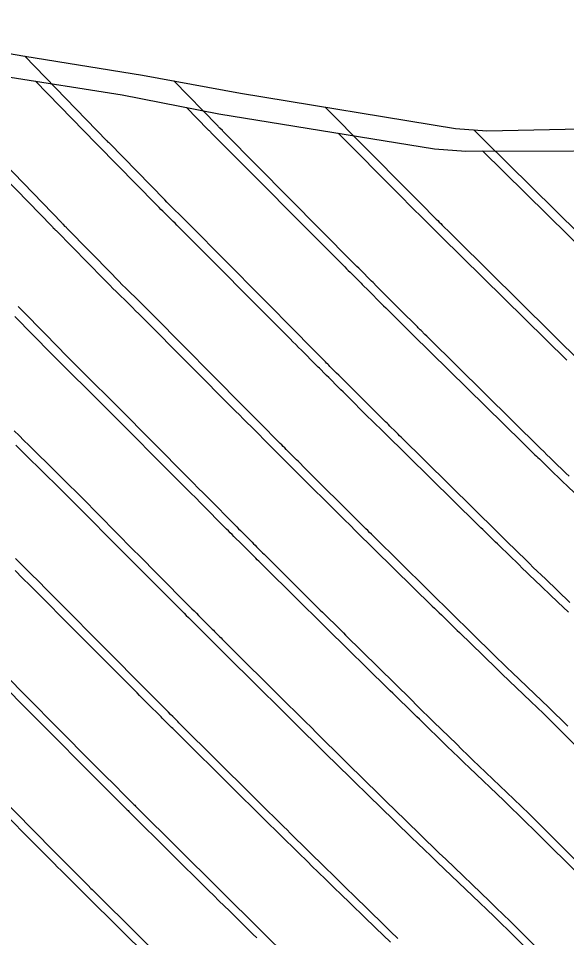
# Model space of a CAD drawing. Extents: x 954385 to 988206, y 1868364 to 1924553.
# Drawn here: x 955460.56 to 955478.88, y 1923369.5 to 1923400.23 of the extents above; entities that cross this region are included whole.
import ezdxf

# ---------------------------------------------------------------- set-up
doc = ezdxf.new("R2010")
doc.units = 0
for name, color, linetype in [('1', 7, 'Continuous'), ('Ex_Major Contours', 7, 'Continuous'), ('Ex_Minor Contours', 7, 'Continuous'), ('Perimeter', 7, 'Continuous')]:
    doc.layers.add(name, color=color, linetype=linetype)

msp = doc.modelspace()

# ---------------------------------------------------------------- linework, layer by layer
at = {"layer": '1'}
for points in [[(955453.505, 1923400.232), (955460.769, 1923398.966), (955464.707, 1923398.33), (955467.983, 1923397.733), (955475.166, 1923396.549), (955476.214, 1923396.472), (955483.55, 1923396.627), (955489.911, 1923396.995), (955492.255, 1923397.137), (955500.843, 1923397.65), (955503.087, 1923397.29), (955508.48, 1923397.31), (955515.776, 1923397.367), (955516.355, 1923397.313), (955516.853, 1923397.268), (955522.152, 1923395.238), (955525.431, 1923394.005), (955533.143, 1923387.603)], [(955478.997, 1923380.704), (955478.174, 1923381.492), (955478.04, 1923381.621), (955477.906, 1923381.75), (955477.772, 1923381.88), (955477.639, 1923382.01), (955477.106, 1923382.53), (955476.973, 1923382.66), (955476.84, 1923382.791), (955476.707, 1923382.921), (955476.575, 1923383.052), (955473.35, 1923386.235), (955473.303, 1923386.282), (955473.256, 1923386.328), (955473.209, 1923386.374), (955473.162, 1923386.42), (955472.975, 1923386.605), (955472.928, 1923386.651), (955472.881, 1923386.697), (955472.834, 1923386.744), (955472.787, 1923386.79), (955471.86, 1923387.712), (955471.793, 1923387.778), (955471.726, 1923387.845), (955471.66, 1923387.911), (955471.593, 1923387.978), (955471.268, 1923388.304), (955471.194, 1923388.377), (955471.12, 1923388.451), (955470.973, 1923388.599), (955470.937, 1923388.636), (955470.9, 1923388.673), (955470.863, 1923388.709), (955470.826, 1923388.746), (955470.304, 1923389.273), (955470.205, 1923389.373), (955470.105, 1923389.473), (955470.006, 1923389.573), (955469.907, 1923389.673), (955466.267, 1923393.349), (955466.199, 1923393.417), (955466.131, 1923393.485), (955466.063, 1923393.553), (955465.995, 1923393.62), (955465.722, 1923393.889), (955465.654, 1923393.957), (955465.586, 1923394.024), (955465.518, 1923394.092), (955465.451, 1923394.161), (955463.588, 1923396.068), (955463.569, 1923396.087), (955463.532, 1923396.125), (955463.513, 1923396.144), (955460.774, 1923398.965)], [(955478.965, 1923384.924), (955478.859, 1923385.027), (955478.436, 1923385.44), (955478.33, 1923385.543), (955478.225, 1923385.646), (955478.12, 1923385.75), (955478.014, 1923385.854), (955474.276, 1923389.545), (955474.212, 1923389.607), (955474.149, 1923389.67), (955474.022, 1923389.795), (955473.99, 1923389.826), (955473.958, 1923389.857), (955473.927, 1923389.888), (955473.895, 1923389.92), (955473.326, 1923390.485), (955473.252, 1923390.559), (955473.177, 1923390.634), (955473.102, 1923390.708), (955473.028, 1923390.783), (955472.629, 1923391.182), (955472.581, 1923391.23), (955472.533, 1923391.278), (955472.413, 1923391.398), (955472.365, 1923391.446), (955472.341, 1923391.471), (955472.001, 1923391.813), (955471.937, 1923391.878), (955471.872, 1923391.943), (955471.808, 1923392.008), (955471.743, 1923392.074), (955467.46, 1923396.398), (955467.44, 1923396.419), (955467.419, 1923396.44), (955467.398, 1923396.46), (955467.378, 1923396.481), (955467.294, 1923396.563), (955467.274, 1923396.583), (955467.253, 1923396.604), (955467.233, 1923396.625), (955467.212, 1923396.646), (955465.753, 1923398.14)], [(955470.814, 1923397.266), (955473.579, 1923394.474), (955473.639, 1923394.414), (955473.699, 1923394.353), (955473.867, 1923394.184), (955473.901, 1923394.15), (955473.967, 1923394.083), (955473.99, 1923394.061), (955474.526, 1923393.524), (955474.577, 1923393.473), (955474.628, 1923393.423), (955474.679, 1923393.372), (955474.73, 1923393.321), (955475.003, 1923393.05), (955475.036, 1923393.017), (955475.069, 1923392.984), (955475.152, 1923392.903), (955475.201, 1923392.854), (955479.454, 1923388.655)], [(955480.894, 1923391.457), (955476.127, 1923396.163), (955476.11, 1923396.18), (955476.069, 1923396.22), (955475.786, 1923396.504)], [(955478.927, 1923376.568), (955478.711, 1923376.782), (955478.495, 1923376.995), (955478.277, 1923377.207), (955478.058, 1923377.418), (955477.065, 1923378.369), (955476.903, 1923378.524), (955476.741, 1923378.68), (955476.58, 1923378.836), (955476.419, 1923378.993), (955475.776, 1923379.621), (955475.616, 1923379.778), (955475.455, 1923379.935), (955475.295, 1923380.092), (955475.135, 1923380.25), (955472.424, 1923382.926), (955472.362, 1923382.987), (955472.3, 1923383.049), (955472.238, 1923383.11), (955472.176, 1923383.171), (955471.928, 1923383.415), (955471.865, 1923383.476), (955471.803, 1923383.537), (955471.742, 1923383.599), (955471.68, 1923383.66), (955470.393, 1923384.939), (955470.334, 1923384.997), (955470.276, 1923385.056), (955470.217, 1923385.114), (955470.158, 1923385.173), (955469.907, 1923385.425), (955469.857, 1923385.475), (955469.807, 1923385.524), (955469.758, 1923385.574), (955469.708, 1923385.624), (955469.51, 1923385.823), (955469.46, 1923385.873), (955469.411, 1923385.923), (955469.361, 1923385.972), (955469.311, 1923386.022), (955468.607, 1923386.732), (955468.473, 1923386.867), (955468.339, 1923387.002), (955468.205, 1923387.137), (955468.071, 1923387.272), (955465.073, 1923390.3), (955464.959, 1923390.415), (955464.844, 1923390.53), (955464.728, 1923390.645), (955464.613, 1923390.759), (955464.149, 1923391.215), (955464.033, 1923391.33), (955463.918, 1923391.445), (955463.804, 1923391.56), (955463.69, 1923391.676), (955462.18, 1923393.222), (955462.166, 1923393.237), (955462.152, 1923393.251), (955462.137, 1923393.265), (955462.123, 1923393.28), (955462.067, 1923393.337), (955462.052, 1923393.351), (955462.038, 1923393.365), (955462.024, 1923393.379), (955462.01, 1923393.394), (955459.745, 1923395.727)], [(955460.551, 1923390.599), (955460.573, 1923390.576), (955460.595, 1923390.554), (955460.684, 1923390.466), (955460.706, 1923390.443), (955460.728, 1923390.421), (955460.75, 1923390.399), (955460.772, 1923390.376), (955461.929, 1923389.192), (955462.09, 1923389.028), (955462.251, 1923388.865), (955462.413, 1923388.703), (955462.576, 1923388.542), (955463.23, 1923387.898), (955463.393, 1923387.737), (955463.556, 1923387.575), (955463.718, 1923387.413), (955463.88, 1923387.25), (955466.235, 1923384.872), (955466.403, 1923384.702), (955466.572, 1923384.532), (955466.741, 1923384.362), (955466.909, 1923384.192), (955467.796, 1923383.298), (955467.859, 1923383.235), (955467.921, 1923383.173), (955467.984, 1923383.11), (955468.046, 1923383.047), (955468.32, 1923382.773), (955468.37, 1923382.722), (955468.421, 1923382.671), (955468.471, 1923382.621), (955468.522, 1923382.57), (955468.724, 1923382.368), (955468.774, 1923382.317), (955468.825, 1923382.267), (955468.876, 1923382.216), (955468.926, 1923382.166), (955470.572, 1923380.53), (955470.649, 1923380.454), (955470.726, 1923380.378), (955470.803, 1923380.301), (955470.88, 1923380.225), (955471.19, 1923379.921), (955471.267, 1923379.845), (955471.344, 1923379.769), (955471.421, 1923379.693), (955471.498, 1923379.617), (955473.696, 1923377.448), (955473.883, 1923377.263), (955474.07, 1923377.079), (955474.258, 1923376.895), (955474.446, 1923376.711), (955475.199, 1923375.976), (955475.387, 1923375.793), (955475.576, 1923375.61), (955475.765, 1923375.427), (955475.955, 1923375.245), (955477.118, 1923374.131), (955477.374, 1923373.884), (955477.63, 1923373.636), (955477.884, 1923373.387), (955478.136, 1923373.136), (955479.736, 1923371.54)], [(955460.422, 1923386.447), (955460.583, 1923386.285), (955460.745, 1923386.123), (955460.907, 1923385.963), (955461.847, 1923385.037), (955462.058, 1923384.829), (955462.268, 1923384.62), (955462.477, 1923384.411), (955462.686, 1923384.201), (955464.399, 1923382.471), (955464.602, 1923382.266), (955464.805, 1923382.061), (955465.008, 1923381.856), (955465.212, 1923381.651), (955466.281, 1923380.574), (955466.357, 1923380.498), (955466.432, 1923380.423), (955466.507, 1923380.347), (955466.582, 1923380.272), (955466.949, 1923379.904), (955466.991, 1923379.861), (955467.034, 1923379.818), (955467.076, 1923379.776), (955467.119, 1923379.733), (955467.289, 1923379.563), (955467.332, 1923379.52), (955467.374, 1923379.478), (955467.417, 1923379.435), (955467.46, 1923379.393), (955469.465, 1923377.4), (955469.557, 1923377.309), (955469.649, 1923377.218), (955469.741, 1923377.127), (955469.833, 1923377.036), (955470.203, 1923376.672), (955470.296, 1923376.581), (955470.388, 1923376.49), (955470.48, 1923376.399), (955470.573, 1923376.308), (955472.256, 1923374.646), (955472.471, 1923374.435), (955472.685, 1923374.223), (955472.901, 1923374.012), (955473.116, 1923373.802), (955473.979, 1923372.959), (955474.195, 1923372.749), (955474.411, 1923372.539), (955474.628, 1923372.33), (955474.845, 1923372.121), (955476.304, 1923370.724), (955476.535, 1923370.502), (955476.765, 1923370.278), (955476.994, 1923370.053), (955477.222, 1923369.828), (955478.53, 1923368.523)], [(955473.246, 1923369.469), (955473.002, 1923369.705), (955472.759, 1923369.942), (955471.769, 1923370.909), (955471.535, 1923371.138), (955471.301, 1923371.368), (955471.067, 1923371.598), (955470.833, 1923371.828), (955469.647, 1923372.999), (955469.54, 1923373.105), (955469.432, 1923373.211), (955469.324, 1923373.317), (955469.217, 1923373.423), (955468.786, 1923373.846), (955468.679, 1923373.952), (955468.571, 1923374.058), (955468.464, 1923374.164), (955468.357, 1923374.271), (955465.993, 1923376.62), (955465.958, 1923376.654), (955465.924, 1923376.689), (955465.889, 1923376.723), (955465.854, 1923376.758), (955465.716, 1923376.896), (955465.647, 1923376.965), (955465.578, 1923377.035), (955465.119, 1923377.496), (955465.031, 1923377.584), (955464.942, 1923377.673), (955464.854, 1923377.761), (955464.767, 1923377.85), (955463.514, 1923379.111), (955463.276, 1923379.351), (955463.039, 1923379.59), (955462.801, 1923379.83), (955462.563, 1923380.07), (955461.492, 1923381.152), (955461.237, 1923381.409), (955460.98, 1923381.666), (955460.723, 1923381.921), (955460.465, 1923382.176)], [(955460.089, 1923378.314), (955460.877, 1923377.518), (955461.075, 1923377.319), (955461.272, 1923377.12), (955461.469, 1923376.921), (955461.667, 1923376.722), (955463.252, 1923375.126), (955463.352, 1923375.024), (955463.453, 1923374.923), (955463.554, 1923374.822), (955463.655, 1923374.72), (955464.207, 1923374.165), (955464.261, 1923374.112), (955464.314, 1923374.059), (955464.42, 1923373.953), (955464.446, 1923373.926), (955464.473, 1923373.9), (955464.5, 1923373.873), (955464.526, 1923373.847), (955467.249, 1923371.141), (955467.372, 1923371.019), (955467.494, 1923370.898), (955467.616, 1923370.777), (955467.739, 1923370.656), (955468.23, 1923370.173), (955468.353, 1923370.052), (955468.476, 1923369.932), (955468.599, 1923369.811), (955468.721, 1923369.69), (955469.555, 1923368.866)], [(955459.78, 1923374.372), (955461.737, 1923372.402), (955461.85, 1923372.287), (955461.964, 1923372.173), (955462.078, 1923372.059), (955462.191, 1923371.944), (955462.837, 1923371.296), (955462.892, 1923371.241), (955462.985, 1923371.148), (955463.022, 1923371.111), (955463.059, 1923371.074), (955466.142, 1923368.011)]]:
    msp.add_lwpolyline(points, dxfattribs=at)
at = {"layer": 'Ex_Major Contours'}
for points in [[(955466.175, 1923397.254), (955466.895, 1923396.521), (955466.916, 1923396.5), (955466.936, 1923396.48), (955466.977, 1923396.44), (955466.997, 1923396.42), (955467.017, 1923396.4), (955471.471, 1923391.923), (955471.53, 1923391.864), (955471.588, 1923391.805), (955471.646, 1923391.747), (955471.705, 1923391.688), (955472.012, 1923391.38), (955472.055, 1923391.336), (955472.098, 1923391.293), (955472.228, 1923391.164), (955472.271, 1923391.12), (955472.688, 1923390.704), (955472.765, 1923390.627), (955472.842, 1923390.551), (955472.919, 1923390.474), (955472.996, 1923390.398), (955473.379, 1923390.018), (955473.469, 1923389.929), (955473.558, 1923389.841), (955473.648, 1923389.752), (955473.738, 1923389.664), (955477.394, 1923386.07), (955477.442, 1923386.023), (955477.49, 1923385.976), (955477.538, 1923385.928), (955477.586, 1923385.881), (955477.779, 1923385.692), (955477.828, 1923385.645), (955477.876, 1923385.598), (955477.924, 1923385.551), (955477.973, 1923385.504), (955478.478, 1923385.012), (955478.579, 1923384.915), (955478.679, 1923384.818), (955478.78, 1923384.721), (955478.882, 1923384.624), (955479.502, 1923384.032)], [(955472.993, 1923369.347), (955472.751, 1923369.581), (955472.509, 1923369.816), (955471.292, 1923370.999), (955471.175, 1923371.112), (955471.059, 1923371.226), (955470.943, 1923371.339), (955470.827, 1923371.453), (955470.362, 1923371.907), (955470.246, 1923372.021), (955470.13, 1923372.134), (955470.014, 1923372.248), (955469.898, 1923372.362), (955468.767, 1923373.474), (955468.54, 1923373.697), (955468.313, 1923373.921), (955468.087, 1923374.145), (955467.86, 1923374.369), (955465.753, 1923376.456), (955465.718, 1923376.491), (955465.682, 1923376.527), (955465.647, 1923376.562), (955465.612, 1923376.597), (955465.435, 1923376.774), (955465.364, 1923376.844), (955465.329, 1923376.88), (955464.874, 1923377.334), (955464.787, 1923377.421), (955464.699, 1923377.509), (955464.612, 1923377.596), (955464.525, 1923377.684), (955463.28, 1923378.932), (955463.044, 1923379.17), (955462.808, 1923379.407), (955462.571, 1923379.644), (955462.335, 1923379.882), (955461.206, 1923381.017), (955460.953, 1923381.27), (955460.7, 1923381.523), (955460.446, 1923381.774)]]:
    msp.add_lwpolyline(points, dxfattribs=at)
at = {"layer": 'Ex_Minor Contours'}
for points in [[(955478.945, 1923380.379), (955478.771, 1923380.548), (955478.596, 1923380.716), (955477.801, 1923381.475), (955477.672, 1923381.599), (955477.542, 1923381.723), (955477.413, 1923381.848), (955477.284, 1923381.973), (955476.636, 1923382.603), (955476.574, 1923382.663), (955476.513, 1923382.724), (955476.451, 1923382.784), (955476.389, 1923382.844), (955476.142, 1923383.086), (955476.08, 1923383.147), (955476.018, 1923383.207), (955475.956, 1923383.268), (955475.895, 1923383.328), (955472.785, 1923386.386), (955472.647, 1923386.521), (955472.509, 1923386.657), (955472.372, 1923386.793), (955472.234, 1923386.929), (955471.547, 1923387.609), (955471.479, 1923387.678), (955471.41, 1923387.746), (955471.342, 1923387.814), (955471.273, 1923387.882), (955470.932, 1923388.223), (955470.863, 1923388.293), (955470.793, 1923388.362), (955470.654, 1923388.501), (955470.619, 1923388.536), (955470.584, 1923388.571), (955470.549, 1923388.606), (955470.515, 1923388.641), (955470.02, 1923389.137), (955469.926, 1923389.231), (955469.832, 1923389.326), (955469.738, 1923389.42), (955469.644, 1923389.515), (955465.855, 1923393.323), (955465.796, 1923393.382), (955465.738, 1923393.441), (955465.679, 1923393.499), (955465.619, 1923393.557), (955465.383, 1923393.79), (955465.324, 1923393.848), (955465.265, 1923393.907), (955465.206, 1923393.965), (955465.148, 1923394.025), (955463.212, 1923395.997), (955463.193, 1923396.016), (955463.169, 1923396.04), (955463.155, 1923396.054), (955461.128, 1923398.135)], [(955478.893, 1923388.812), (955474.691, 1923392.942), (955474.649, 1923392.984), (955474.607, 1923393.025), (955474.566, 1923393.066), (955474.524, 1923393.107), (955474.357, 1923393.272), (955474.316, 1923393.314), (955474.274, 1923393.355), (955474.232, 1923393.397), (955474.191, 1923393.438), (955473.602, 1923394.026), (955473.526, 1923394.102), (955473.51, 1923394.119), (955473.367, 1923394.262), (955473.299, 1923394.331), (955471.246, 1923396.394)], [(955459.295, 1923395.727), (955461.674, 1923393.285), (955461.687, 1923393.272), (955461.699, 1923393.259), (955461.712, 1923393.246), (955461.725, 1923393.233), (955461.777, 1923393.181), (955461.79, 1923393.168), (955461.803, 1923393.155), (955461.816, 1923393.142), (955461.829, 1923393.129), (955463.4, 1923391.528), (955463.507, 1923391.42), (955463.614, 1923391.313), (955463.721, 1923391.206), (955463.829, 1923391.099), (955464.262, 1923390.674), (955464.37, 1923390.568), (955464.478, 1923390.461), (955464.586, 1923390.354), (955464.693, 1923390.247), (955467.817, 1923387.106), (955467.946, 1923386.976), (955468.076, 1923386.846), (955468.205, 1923386.716), (955468.335, 1923386.586), (955469.017, 1923385.901), (955469.065, 1923385.853), (955469.113, 1923385.805), (955469.161, 1923385.757), (955469.209, 1923385.709), (955469.401, 1923385.518), (955469.497, 1923385.422), (955469.593, 1923385.326), (955469.858, 1923385.061), (955469.918, 1923385.001), (955469.978, 1923384.941), (955470.039, 1923384.881), (955470.099, 1923384.821), (955471.09, 1923383.84), (955471.275, 1923383.656), (955471.46, 1923383.473), (955471.646, 1923383.29), (955471.832, 1923383.107), (955474.395, 1923380.587), (955474.471, 1923380.513), (955474.546, 1923380.439), (955474.621, 1923380.365), (955474.697, 1923380.292), (955474.998, 1923379.996), (955475.074, 1923379.923), (955475.149, 1923379.849), (955475.225, 1923379.775), (955475.3, 1923379.702), (955476.09, 1923378.934), (955476.248, 1923378.781), (955476.405, 1923378.629), (955476.563, 1923378.478), (955476.721, 1923378.326), (955477.69, 1923377.401), (955477.904, 1923377.196), (955478.116, 1923376.99), (955478.328, 1923376.782), (955478.539, 1923376.574), (955480.646, 1923374.48)], [(955480.392, 1923391.553), (955476.073, 1923395.799)], [(955479.462, 1923371.444), (955477.786, 1923373.11), (955477.537, 1923373.356), (955477.287, 1923373.6), (955477.036, 1923373.844), (955476.784, 1923374.086), (955475.641, 1923375.178), (955475.454, 1923375.356), (955475.268, 1923375.535), (955475.082, 1923375.715), (955474.897, 1923375.894), (955473.964, 1923376.801), (955473.875, 1923376.888), (955473.786, 1923376.975), (955473.697, 1923377.062), (955473.608, 1923377.149), (955473.252, 1923377.497), (955473.163, 1923377.584), (955473.074, 1923377.671), (955472.985, 1923377.758), (955472.896, 1923377.845), (955470.879, 1923379.829), (955470.645, 1923380.059), (955470.411, 1923380.289), (955470.178, 1923380.52), (955469.945, 1923380.75), (955468.65, 1923382.033), (955468.598, 1923382.085), (955468.546, 1923382.136), (955468.494, 1923382.188), (955468.442, 1923382.24), (955468.235, 1923382.447), (955468.131, 1923382.551), (955468.027, 1923382.655), (955467.764, 1923382.917), (955467.703, 1923382.979), (955467.642, 1923383.04), (955467.581, 1923383.101), (955467.52, 1923383.162), (955466.65, 1923384.035), (955466.485, 1923384.2), (955466.32, 1923384.366), (955466.155, 1923384.532), (955465.989, 1923384.698), (955463.53, 1923387.17), (955463.375, 1923387.326), (955463.219, 1923387.482), (955463.062, 1923387.637), (955462.905, 1923387.791), (955462.276, 1923388.409), (955462.119, 1923388.564), (955461.963, 1923388.719), (955461.807, 1923388.875), (955461.653, 1923389.032), (955460.445, 1923390.262)], [(955460.477, 1923385.96), (955460.643, 1923385.797), (955461.548, 1923384.908), (955461.754, 1923384.705), (955461.959, 1923384.502), (955462.164, 1923384.298), (955462.368, 1923384.093), (955464.162, 1923382.29), (955464.363, 1923382.088), (955464.564, 1923381.887), (955464.764, 1923381.685), (955464.965, 1923381.483), (955466.022, 1923380.423), (955466.096, 1923380.349), (955466.171, 1923380.274), (955466.245, 1923380.2), (955466.319, 1923380.126), (955466.678, 1923379.767), (955466.765, 1923379.68), (955466.853, 1923379.593), (955467.027, 1923379.419), (955467.071, 1923379.375), (955467.114, 1923379.331), (955467.158, 1923379.288), (955467.202, 1923379.245), (955468.804, 1923377.657), (955469.083, 1923377.381), (955469.362, 1923377.105), (955469.642, 1923376.829), (955469.922, 1923376.554), (955471.397, 1923375.104), (955471.5, 1923375.003), (955471.602, 1923374.903), (955471.704, 1923374.802), (955471.807, 1923374.702), (955472.217, 1923374.301), (955472.32, 1923374.2), (955472.422, 1923374.1), (955472.525, 1923374), (955472.628, 1923373.9), (955473.703, 1923372.855), (955473.916, 1923372.648), (955474.131, 1923372.441), (955474.345, 1923372.235), (955474.56, 1923372.029), (955475.984, 1923370.669), (955476.222, 1923370.441), (955476.459, 1923370.211), (955476.695, 1923369.981), (955476.929, 1923369.749), (955478.279, 1923368.407)], [(955459.844, 1923378.14), (955460.649, 1923377.332), (955460.85, 1923377.129), (955461.051, 1923376.927), (955461.253, 1923376.725), (955461.454, 1923376.523), (955463.027, 1923374.945), (955463.128, 1923374.844), (955463.228, 1923374.743), (955463.329, 1923374.642), (955463.43, 1923374.542), (955463.98, 1923373.992), (955464.061, 1923373.911), (955464.196, 1923373.776), (955464.223, 1923373.749), (955464.251, 1923373.722), (955464.278, 1923373.695), (955464.305, 1923373.668), (955466.917, 1923371.081), (955467.09, 1923370.909), (955467.264, 1923370.737), (955467.438, 1923370.565), (955467.612, 1923370.394), (955468.399, 1923369.62), (955468.528, 1923369.493)], [(955459.573, 1923374.168), (955461.53, 1923372.205), (955461.643, 1923372.091), (955461.757, 1923371.977), (955461.871, 1923371.864), (955461.985, 1923371.75), (955462.631, 1923371.105), (955462.706, 1923371.03), (955462.781, 1923370.955), (955462.819, 1923370.917), (955462.856, 1923370.88), (955465.973, 1923367.792)]]:
    msp.add_lwpolyline(points, dxfattribs=at)
at = {"layer": 'Perimeter'}
msp.add_lwpolyline([(955460.067, 1923398.302), (955464.024, 1923397.68), (955467.259, 1923397.04), (955474.468, 1923395.872), (955475.521, 1923395.798), (955482.72, 1923395.811), (955489.114, 1923396.204), (955491.47, 1923396.354), (955500.106, 1923396.905), (955502.551, 1923396.746), (955507.834, 1923396.649), (955515.166, 1923396.734), (955515.747, 1923396.683), (955516.247, 1923396.64), (955521.811, 1923394.879), (955525.097, 1923393.654), (955532.861, 1923387.307)], dxfattribs=at)

doc.saveas('drawing.dxf')
